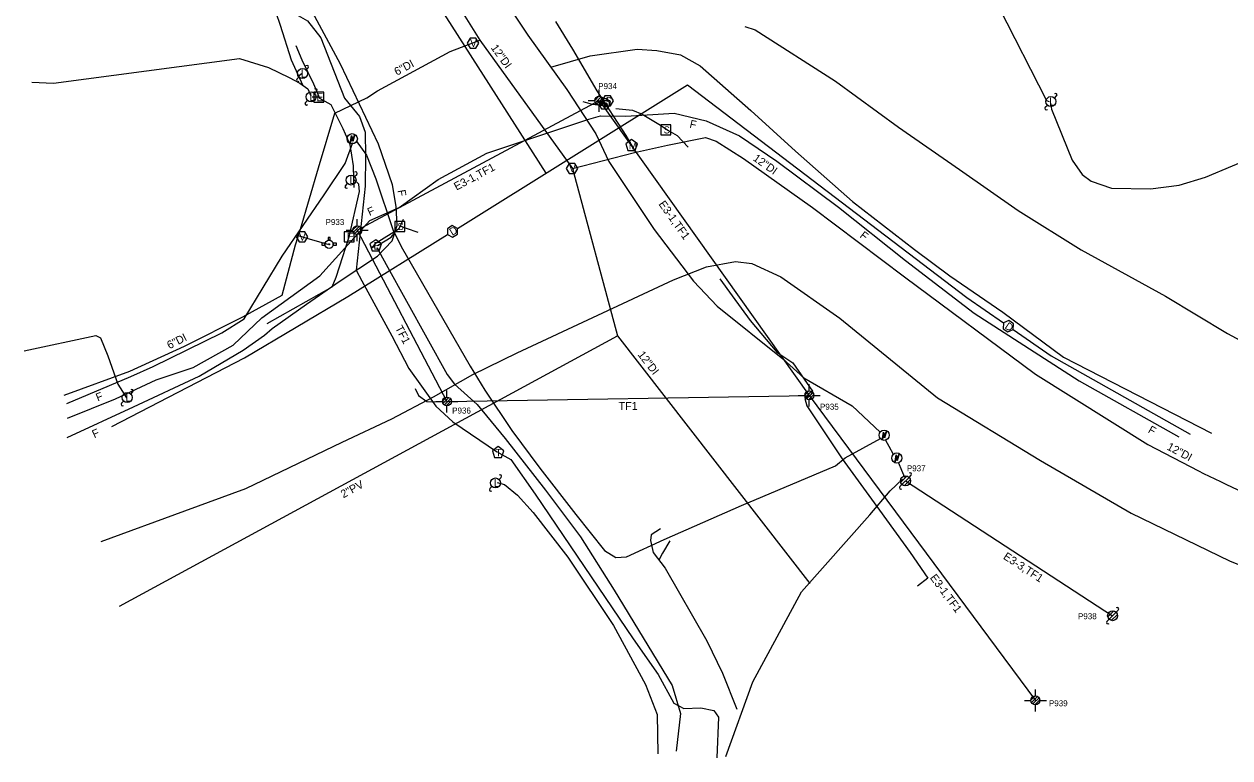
# Model space of a CAD drawing. Extents: x 1741604 to 1825760, y 1164229 to 1194908.
# Drawn here: x 1788030 to 1788632, y 1183404 to 1183771 of the extents above; entities that cross this region are included whole.
import ezdxf

# ---------------------------------------------------------------- set-up
doc = ezdxf.new("R2010")
doc.units = 0
for name, color, linetype in [('RD_EX_SU_Elec', 7, 'Continuous'), ('RD_EX_SU_Gas', 7, 'Continuous'), ('RD_EX_SU_H2O', 7, 'Continuous'), ('RD_EX_SU_Ovhd', 7, 'Continuous'), ('RD_EX_SU_Pole', 7, 'Continuous'), ('RD_EX_SU_Telecom', 7, 'Continuous'), ('RD_EX_SU_Trfc', 7, 'Continuous'), ('RD_EX_SU_TX_H2O', 7, 'Continuous'), ('RD_EX_SU_TX_Pole', 7, 'Continuous'), ('RD_EX_SU_TX_Telecom', 7, 'Continuous')]:
    doc.layers.add(name, color=color, linetype=linetype)

# ---------------------------------------------------------------- blocks, each defined once
blk = doc.blocks.new('SUE_WM')
at = {"layer": 'RD_EX_SU_H2O'}
blk.add_lwpolyline([(0, 3.05), (-2.9, 0.94), (-1.79, -2.47), (1.79, -2.47), (2.9, 0.94)], close=True, dxfattribs=at)
blk.add_text('M', height=3.75, dxfattribs=at).set_placement((-1.43, -1.88))
blk = doc.blocks.new('SUE_ETM')
at = {"layer": 'RD_EX_SU_Elec'}
blk.add_lwpolyline([(1.24, 2.04), (0.23, -1.41), (-0.27, 0.46), (-1.03, -2.36), (-0.34, 1.55), (0.22, -0.39)], close=True, dxfattribs=at)
blk.add_circle((0, 0), 2.55, dxfattribs=at)
blk = doc.blocks.new('SUE_TPP')
at = {"layer": 'RD_EX_SU_Telecom'}
blk.add_lwpolyline([(0, 3), (-2.85, 0.93), (-1.76, -2.43), (1.76, -2.43), (2.85, 0.93)], close=True, dxfattribs=at)
blk.add_text('T', height=3.75, dxfattribs=at).set_placement((-1.25, -1.88))
blk = doc.blocks.new('SUE_WFH')
at = {"layer": 'RD_EX_SU_H2O'}
for p, q in [((-2.01, 0.6), (-3.65, 0.6)), ((-3.65, 0.6), (-3.65, -0.45)), ((-0.48, 3.38), (-0.48, 2.04)), ((0.57, 3.38), (-0.48, 3.38)), ((0.57, 2.02), (0.57, 3.38)), ((3.7, 0.6), (2.01, 0.6)), ((3.7, -0.45), (3.7, 0.6)), ((-3.65, -0.45), (-2.05, -0.45)), ((2.05, -0.45), (3.7, -0.45))]:
    blk.add_line(p, q, dxfattribs=at)
for radius in [2.1, 0.263]:
    blk.add_circle((0, 0), radius, dxfattribs=at)
for start, end in [(163.3387, 192.31502), (74.24552, 103.21276), (347.68498, 16.6613)]:
    blk.add_arc((0, 0), 2.1, start, end, dxfattribs=at)
blk = doc.blocks.new('SUE_WV')
at = {"layer": 'RD_EX_SU_H2O'}
blk.add_lwpolyline([(2.89, 0), (1.44, 2.5), (-1.44, 2.5), (-2.89, 0), (-1.44, -2.5), (1.44, -2.5)], close=True, dxfattribs=at)
blk.add_text('V', height=3.75, dxfattribs=at).set_placement((-1.43, -1.88))

msp = doc.modelspace()

# ---------------------------------------------------------------- linework, layer by layer
at = {"layer": 'RD_EX_SU_Elec'}
for p, q in [((1788168.33, 1183746.09), (1788166.98, 1183744.85)), ((1788176.67, 1183734.29), (1788173.68, 1183734.43)), ((1788205.03, 1183659.31), (1788203.25, 1183659.31))]:
    msp.add_line(p, q, dxfattribs=at)
for points in [[(1788502.94, 1183824.03), (1788511.78, 1183792.86), (1788517.03, 1183779.34), (1788540.86, 1183732.77), (1788542.1, 1183732.22)], [(1788154.27, 1183784.6), (1788153.45, 1183783.2), (1788157.66, 1183770.44), (1788163.13, 1183753.07), (1788169.12, 1183740.27)], [(1788267.93, 1183785.96), (1788281.5, 1183765.34), (1788301.05, 1183738.22), (1788315.42, 1183716.09), (1788322.04, 1183702.13), (1788344.59, 1183668.1), (1788364.36, 1183642.25), (1788376.14, 1183629.81), (1788408.98, 1183603.56), (1788419.49, 1183593.98), (1788443.59, 1183579.95), (1788457.69, 1183566.89)], [(1788389.93, 1183769.66), (1788395.14, 1183768.03), (1788435.26, 1183742.29), (1788466.87, 1183719.3), (1788497.37, 1183698.23), (1788526.63, 1183677.69), (1788558.07, 1183658.04), (1788600.25, 1183634.86), (1788631.33, 1183616.13), (1788666.76, 1183597.01)], [(1788165.51, 1183760.23), (1788168.58, 1183752.97), (1788174.42, 1183741), (1788177.36, 1183733.81), (1788183, 1183730.77), (1788189.09, 1183718.71), (1788192.6, 1183710.71), (1788194.26, 1183699.94), (1788194.31, 1183693.57), (1788194.56, 1183689.15)], [(1788293.02, 1183749.36), (1788312.59, 1183754.98), (1788336.16, 1183758.3), (1788346, 1183757.75), (1788357.76, 1183755.59), (1788367.69, 1183750.09), (1788392.99, 1183727.64), (1788415.29, 1183707.27), (1788443.82, 1183682.26), (1788474.75, 1183658.14), (1788492.46, 1183645.08), (1788518.88, 1183626.85), (1788549.3, 1183604.3), (1788623.32, 1183566.38)], [(1788033.6, 1183741.91), (1788044.47, 1183741.29), (1788137.41, 1183753.64), (1788151.82, 1183749.27), (1788162.23, 1183744.24), (1788167.53, 1183741.37), (1788171.55, 1183738.59), (1788173.11, 1183735.04)], [(1788542.73, 1183731.38), (1788543.26, 1183728.4), (1788553.59, 1183702.92), (1788558.61, 1183695.67), (1788563.06, 1183692.35), (1788573.32, 1183688.8), (1788592.71, 1183688.44), (1788607.07, 1183690.42), (1788620.21, 1183694.36), (1788647.26, 1183705.65), (1788674.01, 1183720.32)], [(1788051.11, 1183581.13), (1788083.02, 1183594.68), (1788094.22, 1183599.63), (1788128.49, 1183616.55), (1788139.65, 1183623.51), (1788158.79, 1183654.81), (1788179.65, 1183685.5), (1788190.28, 1183701.17), (1788194.07, 1183711.71)], [(1788195.66, 1183712.55), (1788200.85, 1183705.29), (1788205.59, 1183693.56), (1788214.02, 1183668.11), (1788218.17, 1183659.66), (1788252.7, 1183599.79), (1788259.96, 1183587.8), (1788273.44, 1183567.69), (1788287.47, 1183548.78), (1788305.55, 1183525.58), (1788319.9, 1183507.6), (1788325.51, 1183504.16), (1788330.81, 1183504.44), (1788349.7, 1183513.15), (1788388.25, 1183530.2), (1788435.33, 1183549.96), (1788440.11, 1183554.03), (1788457.72, 1183563.58)], [(1788151.21, 1183621.22), (1788170.79, 1183632.13), (1788183.78, 1183639.47), (1788185.76, 1183644.38), (1788192.26, 1183664.55), (1788197.37, 1183687.21), (1788197.03, 1183690.89), (1788194.59, 1183693.16)], [(1788206.39, 1183660.21), (1788213.22, 1183664.36), (1788214.63, 1183666.17)], [(1788206.02, 1183659.15), (1788210.71, 1183650.72), (1788241.25, 1183595.59), (1788244.91, 1183590.89), (1788256.26, 1183580.66), (1788270.18, 1183563.72), (1788290.32, 1183537.79), (1788307.76, 1183514.39), (1788324.68, 1183487.71), (1788353.71, 1183440.1), (1788357.79, 1183426.04), (1788355.58, 1183407.2)], [(1788029.72, 1183607.46), (1788065.52, 1183615.22), (1788067.95, 1183614.05), (1788071.52, 1183604.98), (1788076.53, 1183590.79), (1788080.9, 1183584)], [(1788460.22, 1183562.78), (1788462.03, 1183559.82), (1788464.21, 1183555.75)], [(1788466.76, 1183551.48), (1788468.29, 1183547.78), (1788469.74, 1183544.34)], [(1788266.25, 1183541.69), (1788269.86, 1183540.61), (1788276.4, 1183535.23), (1788284.23, 1183526.61), (1788301.59, 1183504.28), (1788324.26, 1183470.19), (1788340.29, 1183440.62), (1788346.23, 1183425.62), (1788346.49, 1183405.93)], [(1788380.48, 1183404.55), (1788394, 1183441.9), (1788418.3, 1183487), (1788452.41, 1183525.48), (1788462.62, 1183537.55), (1788468.85, 1183543.24)]]:
    msp.add_lwpolyline(points, dxfattribs=at)
for points in [[(1788179.53, 1183736.83), (1788174.53, 1183736.83), (1788174.53, 1183731.83), (1788179.53, 1183731.83)], [(1788194.76, 1183667.05), (1788189.76, 1183667.05), (1788189.76, 1183662.05), (1788194.76, 1183662.05)], [(1788205.48, 1183663.07), (1788202.58, 1183660.97), (1788203.69, 1183657.55), (1788207.27, 1183657.55), (1788208.38, 1183660.97)], [(1788460.88, 1183567.3), (1788459.87, 1183563.85), (1788459.37, 1183565.72), (1788458.61, 1183562.89), (1788459.3, 1183566.8), (1788459.86, 1183564.86)], [(1788467.18, 1183555.93), (1788466.17, 1183552.48), (1788465.67, 1183554.35), (1788464.91, 1183551.52), (1788465.6, 1183555.43), (1788466.16, 1183553.49)]]:
    msp.add_lwpolyline(points, close=True, dxfattribs=at)
for centre in [(1788459.64, 1183565.26), (1788465.94, 1183553.89)]:
    msp.add_circle(centre, 2.55, dxfattribs=at)
at = {"layer": 'RD_EX_SU_Gas'}
msp.add_line((1788233.08, 1183786.38), (1788290.45, 1183696.27), dxfattribs=at)
for points in [[(1788583.03, 1183526.31), (1788632.2, 1183502.48), (1788681.19, 1183482.53), (1788730.18, 1183466.58), (1788788.85, 1183454.04), (1788837.27, 1183444.92), (1788899.36, 1183440.36), (1788967.71, 1183442.07), (1789039.48, 1183448.91), (1789119.8, 1183466.01), (1789142.17, 1183473.37), (1789153.65, 1183476.96), (1789191.08, 1183490.16), (1789257.66, 1183517.77), (1789314.43, 1183549.22), (1789423.9, 1183620.08), (1789825.96, 1183890.59), (1790019.06, 1184020.53)], [(1788246.28, 1183668.74), (1788361.36, 1183740.47), (1788500.88, 1183634.18), (1788519.32, 1183621.45)], [(1788073.56, 1183569.64), (1788139.95, 1183603.95), (1788191.5, 1183634.61), (1788241.38, 1183665.69)], [(1788068.19, 1183512.19), (1788110.13, 1183527.52), (1788140.63, 1183538.63), (1788188.65, 1183561.84), (1788213.5, 1183573.42), (1788234.32, 1183584.5), (1788254.09, 1183595.57), (1788276.18, 1183606.45), (1788354.4, 1183643.04), (1788370.81, 1183649.44), (1788385.35, 1183652.25), (1788393.47, 1183651.25), (1788407.97, 1183644.43), (1788437.53, 1183623.8), (1788486.35, 1183583.95), (1788537.72, 1183552.63), (1788583.03, 1183526.31)], [(1788524.07, 1183618.17), (1788543.04, 1183605.06), (1788612.67, 1183565.81)]]:
    msp.add_lwpolyline(points, dxfattribs=at)
for points in [[(1788246.28, 1183668.74), (1788243.73, 1183670.1), (1788241.28, 1183668.57), (1788241.38, 1183665.69), (1788243.92, 1183664.33), (1788246.37, 1183665.86)], [(1788524.07, 1183618.17), (1788524.3, 1183621.04), (1788521.93, 1183622.68), (1788519.32, 1183621.45), (1788519.09, 1183618.57), (1788521.46, 1183616.93)]]:
    msp.add_lwpolyline(points, close=True, dxfattribs=at)
at = {"layer": 'RD_EX_SU_H2O'}
msp.add_line((1788077.47, 1183479.77), (1788326.32, 1183614.99), dxfattribs=at)
for points in [[(1788190.07, 1183871.02), (1788257.58, 1183762.93), (1788303.91, 1183698.73)], [(1788295.32, 1183772.14), (1788303.92, 1183758.42), (1788316.07, 1183737.45), (1788330.52, 1183715.26), (1788335.33, 1183706.88)], [(1788049.71, 1183585.4), (1788082.63, 1183597.33), (1788109.93, 1183609.83), (1788139.01, 1183624.54), (1788158.71, 1183635.36), (1788165.3, 1183660.46), (1788167.84, 1183668.36), (1788176.85, 1183699.03), (1788185.07, 1183726.35), (1788200.99, 1183734.02), (1788206.39, 1183737.5), (1788242.7, 1183757.2), (1788257.58, 1183762.93)], [(1788303.91, 1183698.73), (1788334.75, 1183706.75), (1788351.35, 1183710.36), (1788370.26, 1183714.14), (1788375.65, 1183712.39), (1788389.34, 1183703.67), (1788423.85, 1183679.1), (1788469.84, 1183644.46), (1788535.28, 1183595.88), (1788591.36, 1183560.72)], [(1788303.91, 1183698.73), (1788326.32, 1183614.99), (1788422.49, 1183491.12)], [(1788166.79, 1183665.09), (1788171.54, 1183663.6), (1788181.61, 1183660.77)], [(1788591.36, 1183560.72), (1788616.84, 1183547.44), (1788619.32, 1183546.2), (1788627.69, 1183542.13), (1788630.41, 1183540.81), (1788639.2, 1183536.67), (1788648.07, 1183532.72), (1788657.04, 1183528.93), (1788676.06, 1183520.81), (1788691, 1183515.07), (1788701.82, 1183510.92), (1788716.37, 1183506.06), (1788735.23, 1183500.35), (1788751.2, 1183495.77), (1788766.82, 1183491.64), (1788781.54, 1183488.14), (1788795.76, 1183485.13), (1788806.64, 1183482.95), (1788816.59, 1183481.18), (1788825.97, 1183479.78), (1788831.06, 1183478.99), (1788841.41, 1183477.66), (1788846.39, 1183477.1)]]:
    msp.add_lwpolyline(points, dxfattribs=at)
at = {"layer": 'RD_EX_SU_Ovhd'}
for p, q in [((1788196.26, 1183667.81), (1788317.17, 1183732.61)), ((1788317.17, 1183732.61), (1788422.18, 1183585.21)), ((1788196.26, 1183667.81), (1788241.06, 1183582.17)), ((1788241.06, 1183582.17), (1788422.18, 1183585.21)), ((1788422.18, 1183585.21), (1788535.23, 1183432.65)), ((1788470.31, 1183542.42), (1788573.83, 1183475.03))]:
    msp.add_line(p, q, dxfattribs=at)
at = {"layer": 'RD_EX_SU_Pole'}
for p, q in [((1788170.62, 1183747.93), (1788171.68, 1183748.99)), ((1788166.02, 1183743.34), (1788167.08, 1183744.4)), ((1788170.31, 1183731.67), (1788171.37, 1183732.73)), ((1788174.9, 1183736.26), (1788175.96, 1183737.32)), ((1788311.65, 1183732.61), (1788314.96, 1183732.61)), ((1788314.96, 1183732.75), (1788317.05, 1183734.82)), ((1788315.21, 1183731.58), (1788318.21, 1183734.57)), ((1788315.86, 1183730.82), (1788318.97, 1183733.92)), ((1788316.87, 1183730.42), (1788319.37, 1183732.91)), ((1788317.17, 1183734.83), (1788317.17, 1183738.14)), ((1788319.39, 1183732.61), (1788322.7, 1183732.61)), ((1788544.75, 1183733.91), (1788545.81, 1183734.97)), ((1788317.17, 1183727.08), (1788317.17, 1183730.39)), ((1788540.15, 1183729.31), (1788541.21, 1183730.37)), ((1788190.31, 1183690.08), (1788191.37, 1183691.14)), ((1788194.9, 1183694.67), (1788195.96, 1183695.73)), ((1788196.26, 1183670.02), (1788196.26, 1183673.33)), ((1788190.74, 1183667.81), (1788194.04, 1183667.81)), ((1788194.05, 1183667.94), (1788196.13, 1183670.02)), ((1788194.3, 1183666.78), (1788197.29, 1183669.77)), ((1788194.95, 1183666.02), (1788198.05, 1183669.11)), ((1788195.96, 1183665.61), (1788198.46, 1183668.1)), ((1788198.48, 1183667.81), (1788201.78, 1183667.81)), ((1788196.26, 1183662.28), (1788196.26, 1183665.59)), ((1788241.06, 1183584.39), (1788241.06, 1183587.7)), ((1788422.18, 1183587.43), (1788422.18, 1183590.74)), ((1788078.42, 1183581.27), (1788079.48, 1183582.33)), ((1788083.02, 1183585.87), (1788084.08, 1183586.93)), ((1788235.54, 1183582.17), (1788238.84, 1183582.17)), ((1788238.85, 1183582.31), (1788240.93, 1183584.39)), ((1788239.1, 1183581.15), (1788242.1, 1183584.13)), ((1788239.75, 1183580.39), (1788242.85, 1183583.48)), ((1788240.76, 1183579.98), (1788243.26, 1183582.47)), ((1788243.28, 1183582.17), (1788246.58, 1183582.17)), ((1788416.65, 1183585.21), (1788419.96, 1183585.21)), ((1788419.97, 1183585.35), (1788422.05, 1183587.42)), ((1788420.21, 1183584.18), (1788423.21, 1183587.17)), ((1788420.87, 1183583.42), (1788423.97, 1183586.51)), ((1788421.88, 1183583.01), (1788424.38, 1183585.51)), ((1788422.18, 1183579.68), (1788422.18, 1183582.99)), ((1788424.4, 1183585.21), (1788427.7, 1183585.21)), ((1788241.06, 1183576.65), (1788241.06, 1183579.96)), ((1788262.5, 1183538.56), (1788263.56, 1183539.62)), ((1788267.1, 1183543.16), (1788268.16, 1183544.22)), ((1788467.48, 1183539.59), (1788468.54, 1183540.65)), ((1788467.89, 1183541.77), (1788470.95, 1183544.83)), ((1788468.54, 1183540.65), (1788472.08, 1183544.19)), ((1788469.66, 1183540), (1788472.72, 1183543.07)), ((1788472.08, 1183544.19), (1788473.14, 1183545.25)), ((1788571, 1183472.2), (1788572.06, 1183473.26)), ((1788571.42, 1183474.38), (1788574.48, 1183477.44)), ((1788572.06, 1183473.26), (1788575.6, 1183476.79)), ((1788573.18, 1183472.61), (1788576.25, 1183475.67)), ((1788575.6, 1183476.79), (1788576.66, 1183477.85)), ((1788535.23, 1183434.87), (1788535.23, 1183438.18)), ((1788529.71, 1183432.65), (1788533.02, 1183432.65)), ((1788533.02, 1183432.79), (1788535.11, 1183434.86)), ((1788533.27, 1183431.62), (1788536.27, 1183434.61)), ((1788533.92, 1183430.86), (1788537.03, 1183433.95)), ((1788534.93, 1183430.45), (1788537.43, 1183432.95)), ((1788537.45, 1183432.65), (1788540.76, 1183432.65)), ((1788535.23, 1183427.12), (1788535.23, 1183430.43))]:
    msp.add_line(p, q, dxfattribs=at)
for centre, radius in [((1788168.85, 1183746.17), 2.5), ((1788173.14, 1183734.5), 2.5), ((1788317.17, 1183732.61), 2.22), ((1788542.98, 1183732.14), 2.5), ((1788193.14, 1183692.91), 2.5), ((1788196.26, 1183667.81), 2.22), ((1788081.25, 1183584.1), 2.5), ((1788241.06, 1183582.17), 2.22), ((1788422.18, 1183585.21), 2.22), ((1788265.33, 1183541.39), 2.5), ((1788470.31, 1183542.42), 2.5), ((1788573.83, 1183475.03), 2.5), ((1788535.23, 1183432.65), 2.22)]:
    msp.add_circle(centre, radius, dxfattribs=at)
for centre, start, end in [((1788171.15, 1183749.52), 315, 135), ((1788166.55, 1183742.81), 135, 315), ((1788175.43, 1183737.85), 315, 135), ((1788545.28, 1183735.5), 315, 135), ((1788170.84, 1183731.14), 135, 315), ((1788540.68, 1183728.78), 135, 315), ((1788195.43, 1183696.26), 315, 135), ((1788190.84, 1183689.55), 135, 315), ((1788083.55, 1183587.46), 315, 135), ((1788078.95, 1183580.74), 135, 315), ((1788472.61, 1183545.78), 315, 135), ((1788267.63, 1183544.75), 315, 135), ((1788468.01, 1183539.06), 135, 315), ((1788263.03, 1183538.03), 135, 315), ((1788576.13, 1183478.38), 315, 135), ((1788571.53, 1183471.67), 135, 315)]:
    msp.add_arc(centre, 0.75, start, end, dxfattribs=at)
at = {"layer": 'RD_EX_SU_Telecom'}
for points in [[(1788126.96, 1183837.83), (1788135.95, 1183821.54), (1788145.27, 1183807.65), (1788156.58, 1183788.77), (1788162.1, 1183777.85), (1788171.45, 1183772.54), (1788177.97, 1183763.96), (1788189.88, 1183733.88), (1788197.36, 1183724.72), (1788200.19, 1183716.92), (1788200.39, 1183704.9), (1788200.18, 1183689.82), (1788195.72, 1183647.8), (1788198.54, 1183642.45), (1788213.56, 1183615.04), (1788222.05, 1183598.67), (1788235.57, 1183579.78), (1788244.04, 1183571.95), (1788266.31, 1183556.88)], [(1788051.29, 1183564.14), (1788084.42, 1183579.44), (1788117.25, 1183594.8), (1788139.21, 1183607.89), (1788149.94, 1183615.25), (1788153.66, 1183618.61), (1788170.9, 1183630.9), (1788187.67, 1183642.57), (1788206.29, 1183654.8), (1788213.76, 1183662.51), (1788216.24, 1183670.16), (1788215.71, 1183679.67), (1788213.84, 1183690.49), (1788206.85, 1183710.92), (1788187.89, 1183750.92), (1788171.57, 1183781.18), (1788158.59, 1183804.81), (1788155.49, 1183808.54)], [(1788051.48, 1183573.81), (1788075.38, 1183583.55), (1788095.79, 1183593.05), (1788114.26, 1183599.21), (1788134.29, 1183610.32), (1788148.6, 1183623.99), (1788177.58, 1183645.02), (1788202.47, 1183672.68), (1788217.16, 1183679.23), (1788236.69, 1183693.23), (1788260.97, 1183706.32), (1788311.94, 1183723.38), (1788317.79, 1183725.03), (1788330.54, 1183724.81), (1788354.61, 1183726.4), (1788370.7, 1183722.47), (1788387.37, 1183715.03), (1788405.99, 1183702.43), (1788436.8, 1183679.42), (1788470.31, 1183652.69), (1788504.56, 1183626.37), (1788557.16, 1183592.46), (1788606.87, 1183564.42)], [(1788267.07, 1183556.49), (1788272.95, 1183553.19), (1788285.11, 1183535.74), (1788299.16, 1183515.2), (1788334.17, 1183463.49), (1788346.68, 1183445.63), (1788354.45, 1183431.32), (1788359.56, 1183428.64), (1788368.04, 1183428.93), (1788374.45, 1183427.59), (1788376.86, 1183424.31), (1788375.96, 1183403.9)]]:
    msp.add_lwpolyline(points, dxfattribs=at)
at = {"layer": 'RD_EX_SU_Trfc'}
for points in [[(1788322.73, 1183730.96), (1788321.29, 1183733.46), (1788318.4, 1183733.46), (1788316.96, 1183730.96), (1788318.4, 1183728.46), (1788321.29, 1183728.46)], [(1788324.27, 1183732.6), (1788322.83, 1183735.1), (1788319.94, 1183735.1), (1788318.5, 1183732.6), (1788319.94, 1183730.1), (1788322.83, 1183730.1)], [(1788353.07, 1183720.48), (1788348.07, 1183720.48), (1788348.07, 1183715.48), (1788353.07, 1183715.48)], [(1788220.02, 1183672.17), (1788215.02, 1183672.17), (1788215.02, 1183667.17), (1788220.02, 1183667.17)]]:
    msp.add_lwpolyline(points, close=True, dxfattribs=at)
for points in [[(1788321.25, 1183729.62), (1788318.53, 1183732.04), (1788317.66, 1183732.78)], [(1788319.07, 1183730.04), (1788313.86, 1183730.71), (1788309.2, 1183732.01)], [(1788325.42, 1183728.66), (1788333.9, 1183727.82), (1788338.62, 1183725.85), (1788347.91, 1183720.37), (1788351.57, 1183717.93), (1788356.21, 1183715.25), (1788361.65, 1183709.38)], [(1788203.68, 1183658.95), (1788205.76, 1183661.45), (1788217.17, 1183668.75), (1788219.42, 1183673.39)], [(1788218.11, 1183669.81), (1788220.67, 1183668.87), (1788226.6, 1183666.84)], [(1788377.51, 1183643.44), (1788383.69, 1183634.96), (1788392.57, 1183622.59), (1788405.94, 1183606.81), (1788413.93, 1183601.48), (1788423.8, 1183587.34), (1788422.74, 1183585.34)], [(1788225.2, 1183588.58), (1788226.9, 1183585.07), (1788231.07, 1183582.18), (1788240.42, 1183581.97)], [(1788421.27, 1183584.75), (1788419.99, 1183583.61), (1788421.05, 1183579.92), (1788438.56, 1183553.48), (1788457.34, 1183527.74), (1788472.64, 1183506.63), (1788481.49, 1183493.76), (1788476.25, 1183489.85)], [(1788347.88, 1183518.51), (1788343.13, 1183515.53), (1788342.85, 1183512.66), (1788344.11, 1183506.61), (1788350.1, 1183498.83), (1788371, 1183462.46), (1788378.9, 1183446.25), (1788385.91, 1183428.26)], [(1788352.54, 1183512.44), (1788348.8, 1183506.32), (1788347.03, 1183502.81)]]:
    msp.add_lwpolyline(points, dxfattribs=at)

# ---------------------------------------------------------------- block references
at = {"layer": 'RD_EX_SU_Elec'}
msp.add_blockref('SUE_ETM', (1788193.74, 1183713.57), dxfattribs=at)
at = {"layer": 'RD_EX_SU_H2O'}
for name, p in [('SUE_WV', (1788254.1, 1183761.37)), ('SUE_WM', (1788333.36, 1183710.11)), ('SUE_WV', (1788303.55, 1183698.7)), ('SUE_WV', (1788168.58, 1183664.52)), ('SUE_WFH', (1788182.16, 1183660.76))]:
    msp.add_blockref(name, p, dxfattribs=at)
at = {"layer": 'RD_EX_SU_Telecom'}
msp.add_blockref('SUE_TPP', (1788266.63, 1183556.57), dxfattribs=at)

# ---------------------------------------------------------------- texts
at = {"layer": 'RD_EX_SU_Elec'}
for height, p in [(4, (1788175.78, 1183732.33)), (4, (1788191.02, 1183662.55)), (3.75, (1788204.32, 1183658.15))]:
    msp.add_text('E', height=height, dxfattribs=at).set_placement(p)
at = {"layer": 'RD_EX_SU_Gas'}
for rotation, p in [(31.93383, (1788243.75, 1183664.96)), (325.36878, (1788519.6, 1183618.98))]:
    msp.add_text('D', height=3.75, rotation=rotation, dxfattribs=at).set_placement(p)
at = {"layer": 'RD_EX_SU_Ovhd'}
for s, rotation, p in [('E3-1,TF1', 28.18935, (1788245.87, 1183687.59)), ('E3-1,TF1', 305.46511, (1788346.68, 1183680.85)), ('TF1', 297.61775, (1788215.07, 1183618.91)), ('TF1', 0.96053, (1788326.92, 1183577.8)), ('E3-3,TF1', 326.93629, (1788518.81, 1183503.69)), ('E3-1,TF1', 306.54056, (1788482.32, 1183493.97))]:
    msp.add_text(s, height=4, rotation=rotation, dxfattribs=at).set_placement(p)
at = {"layer": 'RD_EX_SU_Pole'}
for p in [(1788167.99, 1183744.17), (1788172.27, 1183732.5), (1788542.12, 1183730.14), (1788192.27, 1183690.91), (1788080.39, 1183582.1), (1788264.47, 1183539.39)]:
    msp.add_text('L', height=4, dxfattribs=at).set_placement(p)
at = {"layer": 'RD_EX_SU_Trfc'}
for p in [(1788318.66, 1183729.2), (1788320.2, 1183730.83), (1788349.39, 1183716.21), (1788216.33, 1183667.91)]:
    msp.add_text('S', height=3.53, dxfattribs=at).set_placement(p)
at = {"layer": 'RD_EX_SU_TX_H2O'}
for s, rotation, p in [('12"DI', 305.8144, (1788262.82, 1183759.01)), ('6"DI', 28.47194, (1788216.06, 1183745.02)), ('12"DI', 324.54569, (1788393.71, 1183703.02)), ('6"DI', 26.84414, (1788102.37, 1183608.24)), ('12"DI', 307.82625, (1788336.21, 1183605.51)), ('12"DI', 332.01699, (1788600.59, 1183558.34)), ('2"PV', 28.51809, (1788189.31, 1183533.71))]:
    msp.add_text(s, height=4, rotation=rotation, dxfattribs=at).set_placement(p)
at = {"layer": 'RD_EX_SU_TX_Pole'}
for s, p in [('P934', (1788316.68, 1183738.39)), ('P933', (1788180.4, 1183670.4)), ('P936', (1788243.68, 1183576.12)), ('P935', (1788427.55, 1183578.04)), ('P937', (1788470.97, 1183547.22)), ('P938', (1788556.5, 1183473.26)), ('P939', (1788541.98, 1183429.72))]:
    msp.add_text(s, height=3, dxfattribs=at).set_placement(p)
at = {"layer": 'RD_EX_SU_TX_Telecom'}
for rotation, p in [(347.60737, (1788362.12, 1183719.17)), (279.7698, (1788216.35, 1183687.72)), (24.01352, (1788202.39, 1183674.84)), (321.43034, (1788447.11, 1183664.54)), (22.15836, (1788066.54, 1183582.11)), (330.58126, (1788591.19, 1183566.83)), (24.78631, (1788064.81, 1183563.77))]:
    msp.add_text('F', height=4, rotation=rotation, dxfattribs=at).set_placement(p)

doc.saveas('drawing.dxf')
